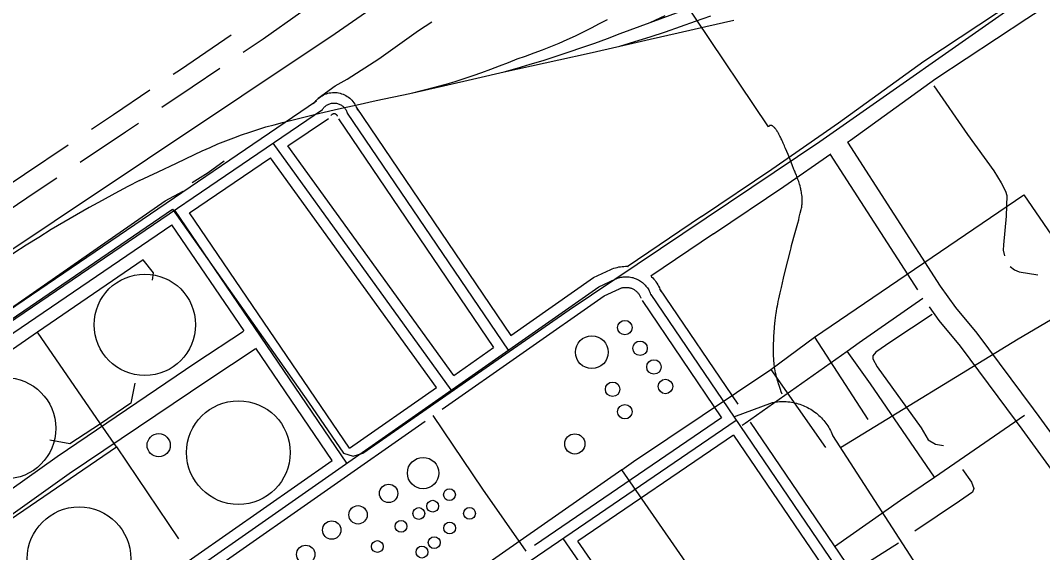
# Model space of a CAD drawing. Extents: x 3355724 to 3393621, y 594744 to 620174.
# Drawn here: x 3389502 to 3390957, y 614505 to 615262 of the extents above; entities that cross this region are included whole.
import ezdxf

# ---------------------------------------------------------------- set-up
doc = ezdxf.new("R2010")
doc.units = 0
for name, color, linetype in [('V-DOMW-TANK', 7, 'Continuous'), ('V-RAIL-TRAK', 7, 'Continuous'), ('V-ROAD-CNTR', 7, 'Continuous'), ('V-SITE-OTLN', 7, 'Continuous'), ('V-TOPO-SHOR', 7, 'Continuous'), ('V-UTIL-LINE', 7, 'Continuous')]:
    doc.layers.add(name, color=color, linetype=linetype)

msp = doc.modelspace()

# ---------------------------------------------------------------- linework, layer by layer
at = {"layer": 'V-DOMW-TANK'}
for centre, radius in [((3389679, 614829), 72.2), ((3390362.6, 614825), 10.3), ((3390315.5, 614789.9), 23.3), ((3390384.2, 614795.5), 10.3), ((3390404, 614768.9), 10.3), ((3389480, 614681.5), 72.2), ((3390420.4, 614741.1), 10.3), ((3390345.1, 614737.1), 10.3), ((3389812.2, 614646.9), 73.8), ((3390362.6, 614705.1), 10.3), ((3389698.7, 614657.4), 16.5), ((3390291.3, 614659.3), 14.4), ((3390075.3, 614617.7), 22.4), ((3390026.2, 614588.8), 13.1), ((3390112.8, 614587), 8.41), ((3390088.9, 614570.6), 8.41), ((3389585.3, 614495.8), 73.8), ((3389982.6, 614558.3), 13.1), ((3390069.1, 614560.1), 8.41), ((3390141.4, 614560.3), 8.41), ((3389945.2, 614536.6), 13.1), ((3390043.9, 614541.9), 8.41), ((3390113.1, 614539.4), 8.41), ((3390010.1, 614513.1), 8.41), ((3390091.1, 614518.7), 8.41), ((3389908.2, 614501.9), 13.1), ((3390073.6, 614505.2), 8.41)]:
    msp.add_circle(centre, radius, dxfattribs=at)
at = {"layer": 'V-RAIL-TRAK'}
for points in [[(3390190.8, 615189.2), (3390209.4, 615194.5), (3390227.9, 615200), (3390246.4, 615205.6), (3390264.8, 615211.5), (3390283.2, 615217.6), (3390301.5, 615223.8), (3390319.8, 615230.2), (3390337.9, 615236.9), (3390356, 615243.7), (3390398.6, 615259.6), (3390441.2, 615275.1)], [(3389671.6, 615034.6), (3389697.8, 615046.7), (3389723.9, 615059), (3389749.8, 615071.5), (3389760.8, 615076.7), (3389771.8, 615081.7), (3389782.9, 615086.5), (3389794.1, 615091.1), (3389805.5, 615095.4), (3389816.8, 615099.6), (3389828.3, 615103.5), (3389839.8, 615107.2), (3389851.5, 615110.7), (3389863.1, 615113.9), (3389874.9, 615116.9), (3389901.4, 615123.7), (3389928.1, 615130.2), (3389954.8, 615136.4), (3389981.5, 615142.4), (3390008.3, 615148.2), (3390056.3, 615158.6), (3390104.2, 615169.3), (3390152, 615180.3), (3390190.8, 615189.2), (3390229.5, 615197.9), (3390268.4, 615206.5), (3390311.8, 615215.9), (3390355.2, 615225.7), (3390398.6, 615235.8), (3390438.3, 615244.9), (3390478.1, 615253.9), (3390517.9, 615262.7)], [(3390056.3, 615158.6), (3390095.3, 615168.3), (3390108.2, 615171.9), (3390121, 615175.7), (3390133.8, 615179.7), (3390146.5, 615183.9), (3390159.1, 615188.3), (3390171.7, 615192.9), (3390184.2, 615197.6), (3390196.7, 615202.6), (3390209, 615207.7), (3390221.2, 615211.8), (3390233.2, 615216.1), (3390245.2, 615220.6), (3390257.1, 615225.3), (3390268.9, 615230.3), (3390280.6, 615235.4), (3390292.2, 615240.7), (3390303.8, 615246.3), (3390315.2, 615252), (3390326.5, 615257.9), (3390337.8, 615264)], [(3390355.2, 615225.7), (3390377, 615232.4), (3390398.7, 615239.3), (3390420.3, 615246.4), (3390441.9, 615253.7), (3390463.4, 615261.3), (3390484.8, 615269)], [(3390398.6, 615259.6), (3390419.9, 615269.5)], [(3389671.6, 615034.6), (3389654.8, 615025.9), (3389636.3, 615016.2), (3389618, 615006.2), (3389599.7, 614996), (3389581.6, 614985.7), (3389563.6, 614975.2), (3389545.7, 614964.5), (3389527.9, 614953.5), (3389510.2, 614942.5), (3389492.6, 614931.2), (3389466.1, 614912.5), (3389439.4, 614894), (3389412.7, 614875.7), (3389385.8, 614857.6), (3389358.7, 614839.7), (3389199.5, 614731.3), (3389022.3, 614610.9), (3388836.3, 614485), (3388672.9, 614372.6), (3388660.2, 614363.8), (3388647.3, 614355.1)]]:
    msp.add_lwpolyline(points, dxfattribs=at)
at = {"layer": 'V-ROAD-CNTR'}
for p, q in [((3390471.9, 614983.3), (3390366, 614911.6)), ((3390488.7, 614958.5), (3390399.8, 614898.3))]:
    msp.add_line(p, q, dxfattribs=at)
for points in [[(3388820, 614484.2), (3389282.1, 614798), (3389950.1, 615243.8), (3390275.3, 615469.3), (3390699.3, 615754.9), (3391179.4, 616077.4), (3391401.3, 616229)], [(3390471.9, 614983.3), (3390572, 615050.5), (3390666.8, 615116.5), (3390788.5, 615204.5), (3390918.4, 615290.3), (3391027.7, 615361.8), (3391082.5, 615399.8), (3391133, 615434.9), (3391258.4, 615520.7), (3391383.5, 615606.5), (3391397.1, 615616)], [(3390566.9, 615110.8), (3390359.2, 615421)], [(3390679.7, 615089), (3390684.1, 615092.1), (3390805.6, 615179.9), (3390934.9, 615265.3), (3391044.5, 615337), (3391087.5, 615366.8)], [(3389819.1, 615217.1), (3389847.4, 615236.3), (3389901.3, 615274.1)], [(3389719.3, 615185.9), (3389729.6, 615192.8), (3389802.1, 615241.9)], [(3389703.1, 615138.7), (3389746.4, 615167.9), (3389785.9, 615194.7)], [(3389603.2, 615107.6), (3389634.5, 615128.6), (3389686.2, 615163.5)], [(3389919.2, 615143.5), (3389920.1, 615144.9), (3389921.4, 615146.7), (3389922.9, 615148.4), (3389924.4, 615150), (3389926, 615151.5), (3389927.7, 615152.9), (3389929.6, 615154.2), (3389931.4, 615155.3), (3389933.4, 615156.4), (3389935.4, 615157.3), (3389937.5, 615158), (3389939.6, 615158.7), (3389941.7, 615159.2), (3389943.9, 615159.5), (3389946.1, 615159.8), (3389948.3, 615159.8), (3389950.5, 615159.8), (3389952.7, 615159.6), (3389954.9, 615159.2), (3389957.1, 615158.8), (3389959.2, 615158.1), (3389961.3, 615157.4), (3389963.3, 615156.5), (3389965.3, 615155.5), (3389967.2, 615154.3), (3389969, 615153.1), (3389970.7, 615151.7), (3389972.3, 615150.2), (3389973.9, 615148.7), (3389975.3, 615147), (3389976.7, 615145.2), (3389977.9, 615143.4), (3389979, 615141.5), (3389979.9, 615139.5), (3389980.8, 615137.4), (3389981.4, 615135.5), (3389981.7, 615134.6)], [(3388751.2, 614350.2), (3389923.4, 615147.8)], [(3389931.8, 615135.4), (3389932.5, 615136.4), (3389933.2, 615137.4), (3389934, 615138.4), (3389934.9, 615139.3), (3389935.8, 615140.1), (3389936.8, 615140.9), (3389937.8, 615141.6), (3389938.9, 615142.3), (3389940, 615142.9), (3389941.1, 615143.4), (3389942.3, 615143.8), (3389943.5, 615144.2), (3389944.7, 615144.5), (3389945.9, 615144.7), (3389947.2, 615144.8), (3389948.4, 615144.8), (3389949.6, 615144.8), (3389950.9, 615144.7), (3389952.1, 615144.5), (3389953.3, 615144.2), (3389954.5, 615143.9), (3389955.7, 615143.4), (3389956.9, 615142.9), (3389958, 615142.4), (3389959, 615141.7), (3389960.1, 615141), (3389961, 615140.3), (3389962, 615139.4), (3389962.8, 615138.5), (3389963.6, 615137.6), (3389964.4, 615136.6), (3389965.1, 615135.5), (3389965.7, 615134.5), (3389966.2, 615133.3), (3389966.7, 615132.2), (3389967.1, 615131), (3389967.3, 615130.5)], [(3388759.7, 614337.8), (3389931.8, 615135.4)], [(3389944.4, 615127.3), (3389944.8, 615127.9), (3389945, 615128.1), (3389945.2, 615128.4), (3389945.4, 615128.6), (3389945.6, 615128.8), (3389945.8, 615128.9), (3389946.1, 615129.1), (3389946.3, 615129.2), (3389946.5, 615129.4), (3389946.8, 615129.5), (3389947.1, 615129.6), (3389947.3, 615129.7), (3389947.6, 615129.7), (3389947.9, 615129.8), (3389948.2, 615129.8), (3389948.5, 615129.8), (3389948.8, 615129.8), (3389949, 615129.8), (3389949.3, 615129.7), (3389949.6, 615129.7), (3389949.9, 615129.6), (3389950.1, 615129.5), (3389950.4, 615129.4), (3389950.7, 615129.3), (3389950.9, 615129.1), (3389951.1, 615129), (3389951.4, 615128.8), (3389951.6, 615128.6), (3389951.8, 615128.4), (3389952, 615128.2), (3389952.1, 615127.9), (3389952.3, 615127.7), (3389952.4, 615127.5), (3389952.5, 615127.2), (3389952.7, 615126.9), (3389952.8, 615126.5), (3389952.8, 615126.3)], [(3389967.3, 615130.5), (3390196.3, 614792.8)], [(3389979.7, 615138.9), (3390200.2, 614813.8)], [(3389586.9, 615060.6), (3389651.3, 615103.7), (3389669.9, 615116.3)], [(3389882.7, 615083.8), (3389940.3, 615123)], [(3389954.8, 615122.1), (3390175.6, 614796.6)], [(3390606.8, 615041.9), (3390605.3, 615045.4), (3390604.9, 615046.6), (3390604.4, 615047.8), (3390603.9, 615049.1), (3390603.4, 615050.3), (3390602.9, 615051.6), (3390602.4, 615052.8), (3390601.9, 615054.1), (3390601.4, 615055.4), (3390600.9, 615056.6), (3390599.9, 615059.2), (3390598.9, 615061.7), (3390597.9, 615064.2), (3390596.9, 615066.7), (3390595, 615071.5), (3390593.1, 615076), (3390591.4, 615080.3), (3390590.5, 615082.2), (3390589.7, 615084.1), (3390589, 615085.9), (3390588.2, 615087.6), (3390587.4, 615089.3), (3390586.7, 615090.8), (3390586, 615092.3), (3390585.4, 615093.7), (3390584.7, 615095.1), (3390584.1, 615096.3), (3390583.5, 615097.5), (3390582.9, 615098.7), (3390582.3, 615099.7), (3390581.8, 615100.7), (3390581.2, 615101.7), (3390580.7, 615102.5), (3390580.2, 615103.4), (3390579.7, 615104.2), (3390579.3, 615104.9), (3390578.8, 615105.6), (3390578.4, 615106.2), (3390578, 615106.8), (3390577.6, 615107.4), (3390577.2, 615107.9), (3390576.9, 615108.4), (3390576.2, 615109.2), (3390575.5, 615110), (3390574.9, 615110.6), (3390574.3, 615111.1), (3390573.8, 615111.6), (3390573.3, 615111.9), (3390572.9, 615112.2), (3390572.5, 615112.5), (3390572.1, 615112.7), (3390571.7, 615112.8), (3390571.4, 615112.9), (3390571.1, 615113), (3390570.8, 615113), (3390570.5, 615113), (3390570, 615113), (3390569.6, 615113), (3390569.2, 615112.8), (3390568.9, 615112.7), (3390568.7, 615112.6), (3390568.4, 615112.4), (3390568, 615112.1), (3390567.7, 615111.8), (3390567.5, 615111.6), (3390567.2, 615111.2), (3390566.9, 615110.8)], [(3390669.6, 614654), (3390922.9, 614809), (3391014.6, 614863), (3391193.2, 614968.5), (3391404.7, 615126.1)], [(3389487, 615029.6), (3389507.6, 615043.5), (3389570, 615085.3)], [(3390115.3, 614736.1), (3389861.5, 615087.5)], [(3390118.8, 614756.8), (3389882.7, 615083.8)], [(3390679.6, 615088.9), (3390811.8, 614883.8), (3390833.6, 614853.6), (3390863.9, 614817.1), (3390944, 614709.2), (3390952.1, 614698.2), (3391047.5, 614567.1), (3391226.1, 614305.9), (3391409, 614431.9)], [(3390488.7, 614958.4), (3390589, 615025.8), (3390655.8, 615072.4)], [(3390654.9, 615071.7), (3390779.4, 614878.7)], [(3389742.4, 614988.3), (3389857.8, 615066.9)], [(3390094.2, 614739.6), (3389857.8, 615066.9)], [(3390586.7, 614730.2), (3390585.4, 614733.5), (3390584.3, 614736.6), (3390583.2, 614739.5), (3390582.3, 614742.3), (3390581.5, 614744.8), (3390580.7, 614747.2), (3390580, 614749.5), (3390579.4, 614751.6), (3390578.9, 614753.6), (3390578.4, 614755.5), (3390578, 614757.3), (3390577.3, 614760.6), (3390576.7, 614763.4), (3390576.2, 614766), (3390575.8, 614768.2), (3390575.5, 614770.1), (3390575.3, 614771.9), (3390575, 614774.8), (3390574.8, 614777.1), (3390574.7, 614778.8), (3390574.5, 614781.3), (3390574.4, 614783.9), (3390574.4, 614789), (3390574.3, 614793.8), (3390574.4, 614798.3), (3390574.4, 614802.5), (3390574.6, 614806.5), (3390574.7, 614810.3), (3390574.9, 614813.8), (3390575.1, 614817), (3390575.3, 614820.1), (3390575.5, 614823), (3390575.7, 614825.7), (3390576.2, 614830.8), (3390576.7, 614835.2), (3390577.1, 614839.1), (3390577.6, 614842.5), (3390578, 614845.4), (3390578.4, 614848), (3390579.2, 614852.5), (3390579.8, 614855.9), (3390580.3, 614858.4), (3390581, 614862.2), (3390581.9, 614865.9), (3390583.8, 614874.6), (3390585.6, 614882.1), (3390588.7, 614895.4), (3390591.1, 614905.3), (3390594.6, 614920.1), (3390598.3, 614934.9), (3390599.2, 614938.6), (3390600.1, 614942), (3390601.8, 614948.4), (3390603.3, 614954), (3390608.7, 614973.7), (3390610.1, 614978.6), (3390611, 614982.3), (3390612.4, 614987.8), (3390613.8, 614993.4), (3390614.1, 614995), (3390614.4, 614996.5), (3390614.7, 614998), (3390614.8, 614999.5), (3390615, 615000.9), (3390615.1, 615002.3), (3390615.1, 615003.6), (3390615.2, 615004.9), (3390615.2, 615006.2), (3390615.1, 615007.4), (3390615.1, 615008.6), (3390615, 615009.7), (3390614.9, 615011.9), (3390614.6, 615014), (3390614.3, 615016), (3390614, 615017.8), (3390613.7, 615019.6), (3390613.4, 615021.2), (3390613, 615022.7), (3390612.7, 615024.1), (3390612, 615026.8), (3390611.3, 615029.1), (3390610.6, 615031.2), (3390610.1, 615033), (3390609, 615036.1), (3390608.1, 615038.4), (3390606.8, 615041.9)], [(3389470.7, 614982.5), (3389524.4, 615018.6), (3389553.7, 615038.3)], [(3389966.5, 614632), (3389721.5, 614992.3)], [(3389970.4, 614653), (3389742.4, 614988.3)], [(3389308.8, 614693.3), (3389717.6, 614971.4)], [(3389820.4, 614820.2), (3389717.6, 614971.4)], [(3390342.7, 614907.7), (3390344.6, 614908.5), (3390346.9, 614909.4), (3390349.2, 614910.1), (3390351.5, 614910.8), (3390353.9, 614911.3), (3390356.3, 614911.7), (3390358.7, 614912), (3390361.1, 614912.2), (3390363.5, 614912.3), (3390365.9, 614912.3), (3390367.4, 614912.2)], [(3389269.7, 614144.4), (3390325.4, 614883.1), (3390348.7, 614893.9)], [(3390200.2, 614813.8), (3390317.9, 614896.2), (3390342.4, 614907.5)], [(3390348.7, 614893.9), (3390350.3, 614894.6), (3390351.9, 614895.2), (3390353.5, 614895.8), (3390355.2, 614896.2), (3390356.9, 614896.6), (3390358.6, 614896.9), (3390360.3, 614897.1), (3390362, 614897.3), (3390363.7, 614897.3), (3390365.4, 614897.3), (3390367.2, 614897.2), (3390368.9, 614897.1), (3390370.6, 614896.8), (3390372.3, 614896.5), (3390373.9, 614896.1), (3390375.6, 614895.6), (3390377.2, 614895), (3390378.8, 614894.4), (3390380.4, 614893.7), (3390381.9, 614892.9), (3390383.4, 614892), (3390384.8, 614891.1), (3390386.3, 614890.1), (3390387.6, 614889), (3390388.9, 614887.9), (3390390.2, 614886.8), (3390391.4, 614885.5), (3390392.5, 614884.2), (3390393.6, 614882.9), (3390394.6, 614881.5), (3390395.6, 614880.1), (3390396.5, 614878.6), (3390397.3, 614877.1), (3390398, 614875.5), (3390398.7, 614873.9), (3390399.3, 614872.3), (3390399.4, 614871.9)], [(3390399.9, 614898.2), (3390400.7, 614897.5), (3390402.4, 614895.7), (3390404, 614893.9), (3390405.5, 614892), (3390406.9, 614890.1), (3390408.3, 614888.1), (3390409.5, 614886), (3390410.6, 614883.9), (3390411.7, 614881.7), (3390412.6, 614879.5), (3390413.4, 614877.3), (3390413.6, 614876.7)], [(3390102.3, 614708.6), (3390333, 614870.1), (3390355, 614880.3)], [(3390354.7, 614880.2), (3390356, 614880.7), (3390356.9, 614881.1), (3390357.9, 614881.4), (3390358.9, 614881.7), (3390359.9, 614881.9), (3390360.9, 614882.1), (3390361.9, 614882.2), (3390362.9, 614882.3), (3390363.9, 614882.3), (3390365, 614882.3), (3390366, 614882.3), (3390367, 614882.2), (3390368, 614882), (3390369, 614881.8), (3390370, 614881.6), (3390371, 614881.3), (3390372, 614880.9), (3390372.9, 614880.6), (3390373.8, 614880.1), (3390374.7, 614879.7), (3390375.6, 614879.2), (3390376.5, 614878.6), (3390377.3, 614878), (3390378.1, 614877.4), (3390378.9, 614876.7), (3390379.7, 614876), (3390380.4, 614875.3), (3390381.1, 614874.5), (3390381.7, 614873.7), (3390382.3, 614872.9), (3390382.9, 614872.1), (3390383.4, 614871.2), (3390383.9, 614870.3), (3390384.3, 614869.4), (3390384.7, 614868.4), (3390385.1, 614867.3), (3390385.2, 614867.1)], [(3390411.8, 614880.3), (3390523.6, 614715.9)], [(3390399.4, 614871.9), (3390908.3, 614123.1)], [(3390529.4, 614686), (3390534.1, 614689), (3390679, 614791.3), (3390696.3, 614803.6), (3390787.1, 614866.8)], [(3390387, 614863.5), (3390500.4, 614696.6)], [(3390795.9, 614854.6), (3390809.8, 614835.2), (3390840.3, 614798.6), (3390919.9, 614691.3), (3390927.9, 614680.5), (3391023, 614549.8), (3391202, 614288.1)], [(3389400.8, 614532.7), (3389554.1, 614641.6), (3389751.8, 614775.2), (3389819.6, 614819.9)], [(3389400.8, 614495.8), (3389406.4, 614499.9), (3389571.2, 614617), (3389768.5, 614750.3), (3389836.1, 614794.9)], [(3389945.8, 614635.8), (3389837.2, 614795.5)], [(3390118.8, 614756.8), (3390175.6, 614796.6)], [(3390803.3, 614612.1), (3390712.3, 614744.9), (3390679, 614791.3)], [(3389970.4, 614653), (3390094.2, 614739.6)], [(3390572.9, 614718.1), (3390575.3, 614718.6), (3390577.7, 614719), (3390580.1, 614719.3), (3390582.6, 614719.5), (3390585, 614719.6), (3390587.5, 614719.7), (3390589.9, 614719.7), (3390592.4, 614719.6), (3390594.8, 614719.4), (3390597.3, 614719.1), (3390599.7, 614718.8), (3390602.1, 614718.3), (3390604.5, 614717.8), (3390606.9, 614717.3), (3390609.3, 614716.6), (3390611.6, 614715.9), (3390614, 614715.1), (3390616.3, 614714.2), (3390618.5, 614713.2), (3390620.7, 614712.2), (3390622.9, 614711.1), (3390625.1, 614709.9), (3390627.2, 614708.7), (3390629.3, 614707.4), (3390631.3, 614706), (3390633.3, 614704.6), (3390635.3, 614703.1), (3390637.1, 614701.5), (3390639, 614699.9), (3390640.8, 614698.2), (3390642.5, 614696.4), (3390644.2, 614694.6), (3390645.8, 614692.8), (3390647.3, 614690.9), (3390648.8, 614688.9), (3390650.2, 614686.9), (3390651.6, 614684.9), (3390652.9, 614682.8), (3390654.1, 614680.6), (3390655.2, 614678.5), (3390656.3, 614676.3), (3390657.3, 614674), (3390658.3, 614671.8), (3390658.4, 614671.5)], [(3390517.8, 614697.7), (3390572.9, 614718.1)], [(3389790.5, 614490.5), (3390078.2, 614691.8)], [(3390521.2, 614692.6), (3389916.5, 614279.8)], [(3390222, 614506.5), (3390160.1, 614594.8), (3390089.5, 614699.7)], [(3390500.4, 614696.6), (3390234.1, 614514.8)], [(3390541, 614690.3), (3390922.4, 614129)], [(3390661.2, 614513.4), (3390755.1, 614579.1), (3390803.3, 614612.1), (3390931.9, 614700.2)], [(3390517.3, 614671.8), (3390295.8, 614520.6)], [(3390517.3, 614671.8), (3390895.9, 614114.7)], [(3390658.4, 614671.5), (3390957.3, 614208.4)], [(3389505.9, 614327.9), (3389945.8, 614635.8)], [(3390958.4, 613534.3), (3390274.9, 614524.5)], [(3390687.6, 613953), (3390295.8, 614520.6)]]:
    msp.add_lwpolyline(points, dxfattribs=at)
at = {"layer": 'V-SITE-OTLN'}
for p, q in [((3390640.2, 615090.1), (3390963, 615316.3)), ((3390283.2, 614850.5), (3390640.2, 615090.1)), ((3389193.7, 614635.5), (3389718.3, 614993.6)), ((3389718.3, 614993.6), (3389912.2, 614718.9)), ((3389989.3, 614645.9), (3390283.2, 614850.5)), ((3389912.2, 614718.9), (3389962, 614646.1)), ((3389962, 614646.1), (3389975.6, 614641.9)), ((3389975.6, 614641.9), (3389989.3, 614645.9))]:
    msp.add_line(p, q, dxfattribs=at)
at = {"layer": 'V-TOPO-SHOR'}
for points in [[(3389925.6, 615151.7), (3389950.2, 615169.2), (3389967, 615178.8), (3390012.4, 615207.9), (3390068.6, 615248.3), (3390087.6, 615260.6)], [(3390802.8, 615169.5), (3390850.7, 615100), (3390887.8, 615048.3), (3390898.6, 615031.2), (3390904.6, 615019.5), (3390906.6, 615013.3), (3390905.7, 614983.9), (3390901.9, 614942.9), (3390901.1, 614935.4), (3390903.1, 614927.2)], [(3389746.5, 615031.6), (3389769.2, 615045.8), (3389791.9, 615062.7)], [(3388416.4, 614129.2), (3388436.4, 614140.7), (3388460.4, 614156.8), (3388490.7, 614178.4), (3388534.8, 614207.4), (3388551.3, 614217.5), (3388592.5, 614245.2), (3388657.9, 614292.4), (3388704.7, 614322.8), (3388803.8, 614388.2), (3388918, 614465), (3389048, 614551.3), (3389271.7, 614705.8), (3389476.7, 614844.8), (3389708, 615005.3), (3389733.4, 615019.5)], [(3390911.2, 614912.1), (3390917.3, 614907.2), (3390924.1, 614904.4), (3390950.7, 614900.1)], [(3390800.4, 614843.4), (3390741.3, 614804.9), (3390719.9, 614790.1), (3390715.8, 614784.7), (3390715.8, 614780.6), (3390721.8, 614768.9), (3390784.6, 614682.1), (3390794.7, 614665), (3390804.9, 614658.7), (3390816.5, 614657.2)], [(3390843.5, 614622.8), (3390856.3, 614604.9), (3390859.7, 614596), (3390857.6, 614590.5), (3390839, 614577.7), (3390775.7, 614535.2)], [(3390752.3, 614517.7), (3390695.2, 614482), (3390692.4, 614477.2), (3390695.1, 614470.3), (3390757.8, 614377.5), (3390880.6, 614200.6), (3390929.2, 614129.7)]]:
    msp.add_lwpolyline(points, dxfattribs=at)
at = {"layer": 'V-UTIL-LINE'}
for p, q in [((3390632.7, 614811.4), (3390930.6, 615014.2)), ((3390358.3, 614622.2), (3390374.9, 614634.3))]:
    msp.add_line(p, q, dxfattribs=at)
for points in [[(3390930.6, 615014.2), (3391054.3, 614834.2), (3391110.9, 614874.1)], [(3389690, 614892.6), (3389691.5, 614902.8), (3389676.7, 614921.3), (3389526.3, 614818.3)], [(3389638.5, 614654.9), (3389615.9, 614687.9), (3389526.3, 614818.3), (3389373.9, 614712.9), (3389392.2, 614690.1)], [(3390570.6, 614765.4), (3390632.7, 614811.4), (3390708.4, 614694.3)], [(3390374.9, 614634.3), (3390570.6, 614765.4), (3390648.4, 614654.4)], [(3389664.7, 614745.8), (3389659, 614717.1), (3389615.9, 614687.9), (3389572.4, 614659.6), (3389543.7, 614664.6)], [(3389259.3, 614100.8), (3389218.9, 614157.5), (3389188, 614201), (3389118, 614299.4), (3389638.5, 614654.9), (3389727.1, 614523.9)], [(3390490.1, 614431.8), (3390358.3, 614622.2), (3390013.5, 614381.5)]]:
    msp.add_lwpolyline(points, dxfattribs=at)

doc.saveas('drawing.dxf')
